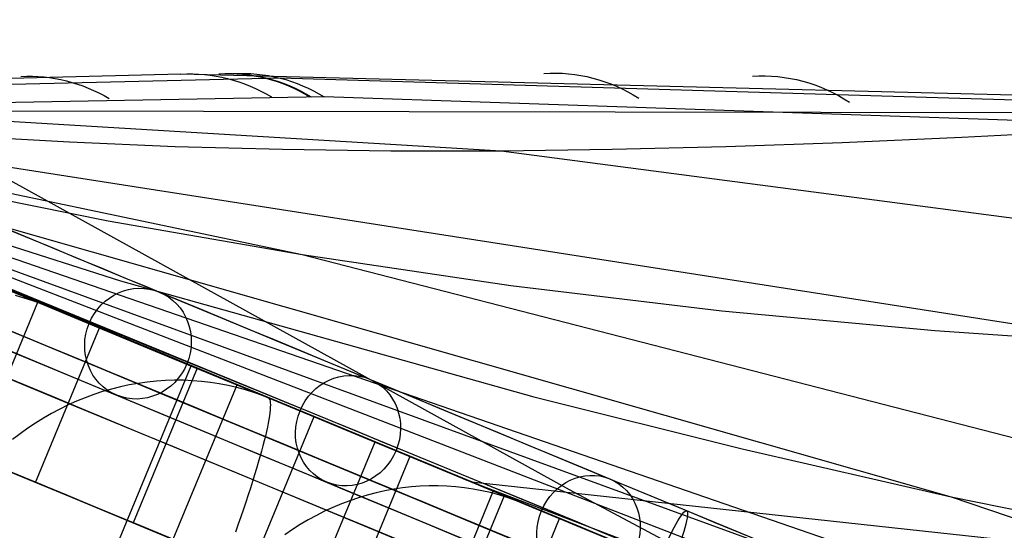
# Model space of a CAD drawing. Extents: x -3378 to 3007, y -425 to 173.
# Tile 362 of 396: x 2321 to 2374, y 2 to 30. Entities that reach past the tile are written whole.
import ezdxf

# ---------------------------------------------------------------- set-up
doc = ezdxf.new("R2010")
doc.units = 0
doc.layers.add('PREDEFINITO', color=7, linetype='CONTINUOUS')

msp = doc.modelspace()

# ---------------------------------------------------------------- linework, layer by layer
at = {"layer": 'PREDEFINITO'}
for p, q in [((2330.15, 26.616, 1449.839), (2295.255, 25.729, 1374.836)), ((2330.15, 26.616, 1449.839), (2295.255, 25.729, 1374.836)), ((2400.628, 24.843, 1603.518), (2330.15, 26.616, 1449.839)), ((2400.628, 24.843, 1603.518), (2330.15, 26.616, 1449.839)), ((2335.48, 26.404, 1454.692), (2296.667, 25.482, 1372.148)), ((2408.325, 24.219, 1612.743), (2335.48, 26.404, 1454.692)), ((2295.252, 25.621, 2292.514), (2476.158, -48.613, 2749.338)), ((2295.252, 25.621, 2159.016), (2439.952, -30.246, 2529.24)), ((2295.253, 25.621, 2121.45), (2326.892, 15.5, 2106.372)), ((2295.254, 25.623, 2025.81), (2406.097, -12.585, 2307.779)), ((2295.255, 25.622, 1892.53), (2371.611, 3.893, 2085.05)), ((2295.257, 25.624, 1759.237), (2336.665, 16.915, 1862.64)), ((2295.258, 25.622, 1626.077), (2382.34, 12.052, 1840.285)), ((2295.258, 25.607, 1492.468), (2347.392, 22.499, 1619.269)), ((2337.854, 25.398, 1453.59), (2297.955, 24.666, 1369.529)), ((2351.065, 4.259, 1383.959), (2313.355, 25.081, 1401.835)), ((2411.001, 22.909, 1611.493), (2337.854, 25.398, 1453.59)), ((2297.778, 24.577, 2357.763), (2361.07, 1.504, 2328.194)), ((2297.955, 24.666, 1369.529), (2382.937, 24.548, 1550.259)), ((2372.186, 23.225, 1610.629), (2378.865, 23.559, 1608.729)), ((2318.523, 23.3, 1633.213), (2324.151, 22.975, 1630.212)), ((2324.151, 22.975, 1630.212), (2329.843, 22.734, 1627.297)), ((2359.468, 22.729, 1614.703), (2365.731, 22.946, 1612.614)), ((2365.731, 22.946, 1612.614), (2372.186, 23.225, 1610.629)), ((2329.843, 22.734, 1627.297), (2335.608, 22.575, 1624.489)), ((2335.608, 22.575, 1624.489), (2341.454, 22.497, 1621.806)), ((2341.454, 22.497, 1621.806), (2347.392, 22.499, 1619.269)), ((2347.392, 22.499, 1619.269), (2353.366, 22.578, 1616.915)), ((2347.392, 22.499, 1619.269), (2430.585, 11.583, 1821.023)), ((2353.366, 22.578, 1616.915), (2359.468, 22.729, 1614.703)), ((2315.858, 20.799, 1873.356), (2326.229, 18.734, 1868.002)), ((2326.229, 18.734, 1868.002), (2336.665, 16.915, 1862.64)), ((2322.452, 14.356, 2462.953), (2313.459, 18.082, 2465.238)), ((2336.665, 16.915, 1862.64), (2417.367, -3.838, 2063.684)), ((2336.665, 16.915, 1862.64), (2347.909, 15.257, 1856.924)), ((2317.559, 16.376, 2482.139), (2321.475, 14.752, 2497.691)), ((2340.844, 6.726, 1372.763), (2318.526, 16.001, 1370.729)), ((2326.892, 15.5, 2106.372), (2349.148, 9.271, 2095.749)), ((2347.909, 15.257, 1856.924), (2359.259, 13.894, 1851.265)), ((2310.972, -13.36, 2462.953), (2322.452, 14.356, 2462.953)), ((2321.712, 14.576, 2538.419), (2321.239, 14.705, 2538.585)), ((2321.475, 14.752, 2497.691), (2325.7, 12.999, 2513.147)), ((2322.181, 14.43, 2538.253), (2321.712, 14.576, 2538.419)), ((2330.699, 10.941, 2497.242), (2321.817, 14.62, 2499.994)), ((2322.643, 14.268, 2538.087), (2322.181, 14.43, 2538.253)), ((2323.1, 14.088, 2537.921), (2322.643, 14.268, 2538.087)), ((2326.599, 12.639, 2536.634), (2323.1, 14.088, 2537.921)), ((2359.259, 13.894, 1851.265), (2370.732, 12.826, 1845.704)), ((2322.325, 4.667, 2533.976), (2325.77, 12.982, 2533.976)), ((2325.7, 12.999, 2513.147), (2330.235, 11.12, 2528.504)), ((2370.732, 12.826, 1845.704), (2382.34, 12.052, 1840.285)), ((2319.218, -16.776, 2497.242), (2330.699, 10.941, 2497.242)), ((2331.025, 10.805, 2532.067), (2327.581, 2.491, 2532.067)), ((2330.235, 11.12, 2528.504), (2335.077, 9.115, 2543.752)), ((2328.824, 10.109, 2575.306), (2328.337, 10.059, 2575.476)), ((2329.311, 10.142, 2575.133), (2328.824, 10.109, 2575.306)), ((2329.798, 10.157, 2574.957), (2329.311, 10.142, 2575.133)), ((2330.284, 10.155, 2574.779), (2329.798, 10.157, 2574.957)), ((2330.769, 10.134, 2574.599), (2330.284, 10.155, 2574.779)), ((2331.252, 10.096, 2574.416), (2330.769, 10.134, 2574.599)), ((2331.733, 10.041, 2574.232), (2331.252, 10.096, 2574.416)), ((2340.595, 6.842, 2531.486), (2331.848, 10.465, 2534.703)), ((2321.686, -17.798, 1382.973), (2333.167, 9.918, 1382.973)), ((2325.933, 9.545, 2576.278), (2325.462, 9.391, 2576.427)), ((2326.408, 9.683, 2576.125), (2325.933, 9.545, 2576.278)), ((2326.887, 9.803, 2575.968), (2326.408, 9.683, 2576.125)), ((2327.368, 9.906, 2575.808), (2326.887, 9.803, 2575.968)), ((2327.852, 9.991, 2575.644), (2327.368, 9.906, 2575.808)), ((2328.337, 10.059, 2575.476), (2327.852, 9.991, 2575.644)), ((2332.21, 9.968, 2574.046), (2331.733, 10.041, 2574.232)), ((2332.685, 9.877, 2573.859), (2332.21, 9.968, 2574.046)), ((2333.155, 9.769, 2573.67), (2332.685, 9.877, 2573.859)), ((2333.62, 9.644, 2573.481), (2333.155, 9.769, 2573.67)), ((2333.167, 9.918, 1382.973), (2333.997, 9.575, 1373.014)), ((2334.08, 9.501, 2573.291), (2333.62, 9.644, 2573.481)), ((2324.533, 9.033, 2576.712), (2324.077, 8.829, 2576.848)), ((2324.995, 9.22, 2576.572), (2324.533, 9.033, 2576.712)), ((2325.462, 9.391, 2576.427), (2324.995, 9.22, 2576.572)), ((2334.535, 9.342, 2573.101), (2334.08, 9.501, 2573.291)), ((2334.495, 9.368, 1367.038), (2334.827, 9.231, 1363.054)), ((2334.983, 9.166, 2572.91), (2334.535, 9.342, 2573.101)), ((2334.827, 9.231, 1363.054), (2334.867, 9.205, 1362.538)), ((2334.867, 9.205, 1362.538), (2334.899, 9.162, 1362.023)), ((2334.899, 9.162, 1362.023), (2334.925, 9.103, 1361.51)), ((2334.925, 9.103, 1361.51), (2334.944, 9.028, 1360.998)), ((2334.944, 9.028, 1360.998), (2334.956, 8.936, 1360.488)), ((2338.419, 7.743, 2571.438), (2334.983, 9.166, 2572.91)), ((2335.077, 9.115, 2543.752), (2340.223, 6.986, 2558.883)), ((2349.148, 9.271, 2095.749), (2360.351, 6.466, 2090.408)), ((2323.627, 8.609, 2576.979), (2323.184, 8.373, 2577.106)), ((2324.077, 8.829, 2576.848), (2323.627, 8.609, 2576.979)), ((2334.949, 8.565, 1358.98), (2334.933, 8.409, 1358.487)), ((2334.958, 8.705, 1359.479), (2334.949, 8.565, 1358.98)), ((2334.956, 8.936, 1360.488), (2334.96, 8.828, 1359.982)), ((2334.96, 8.828, 1359.982), (2334.958, 8.705, 1359.479)), ((2322.748, 8.121, 2577.227), (2322.319, 7.854, 2577.344)), ((2323.184, 8.373, 2577.106), (2322.748, 8.121, 2577.227)), ((2333.867, -0.113, 2568.391), (2337.312, 8.202, 2568.391)), ((2334.88, 8.052, 1357.516), (2334.843, 7.851, 1357.041)), ((2334.91, 8.238, 1357.998), (2334.88, 8.052, 1357.516)), ((2334.933, 8.409, 1358.487), (2334.91, 8.238, 1357.998)), ((2321.899, 7.573, 2577.454), (2321.488, 7.276, 2577.56)), ((2322.319, 7.854, 2577.344), (2321.899, 7.573, 2577.454)), ((2334.799, 7.635, 1356.572), (2334.748, 7.404, 1356.111)), ((2334.843, 7.851, 1357.041), (2334.799, 7.635, 1356.572)), ((2321.488, 7.276, 2577.56), (2321.086, 6.966, 2577.66)), ((2334.627, 6.899, 1355.215), (2334.556, 6.626, 1354.781)), ((2334.691, 7.158, 1355.659), (2334.627, 6.899, 1355.215)), ((2334.748, 7.404, 1356.111), (2334.691, 7.158, 1355.659)), ((2340.223, 6.986, 2558.883), (2345.671, 4.732, 2573.89)), ((2329.114, -20.875, 2531.486), (2340.595, 6.842, 2531.486)), ((2334.556, 6.626, 1354.781), (2334.479, 6.34, 1354.357)), ((2363.118, -2.48, 1375.576), (2340.844, 6.726, 1372.763)), ((2360.351, 6.466, 2090.408), (2371.611, 3.893, 2085.05)), ((2334.395, 6.04, 1353.943), (2334.305, 5.728, 1353.539)), ((2334.479, 6.34, 1354.357), (2334.395, 6.04, 1353.943)), ((2342.475, 6.063, 2566.207), (2339.031, -2.252, 2566.207)), ((2334.209, 5.403, 1353.147), (2334.107, 5.067, 1352.767)), ((2334.305, 5.728, 1353.539), (2334.209, 5.403, 1353.147)), ((2352.163, 2.05, 2565.549), (2343.574, 5.608, 2569.229)), ((2334.107, 5.067, 1352.767), (2333.999, 4.719, 1352.4)), ((2345.363, 4.859, 2573.067), (2395.669, -14.322, 2549.291)), ((2327.581, 2.491, 2532.067), (2322.325, 4.667, 2533.976)), ((2333.885, 4.36, 1352.044), (2333.765, 3.99, 1351.702)), ((2333.999, 4.719, 1352.4), (2333.885, 4.36, 1352.044)), ((2341.598, 4.297, 2610.648), (2341.122, 4.209, 2610.833)), ((2342.075, 4.369, 2610.46), (2341.598, 4.297, 2610.648)), ((2342.553, 4.423, 2610.269), (2342.075, 4.369, 2610.46)), ((2343.032, 4.459, 2610.074), (2342.553, 4.423, 2610.269)), ((2343.51, 4.477, 2609.876), (2343.032, 4.459, 2610.074)), ((2343.987, 4.478, 2609.676), (2343.51, 4.477, 2609.876)), ((2344.463, 4.462, 2609.473), (2343.987, 4.478, 2609.676)), ((2344.938, 4.428, 2609.268), (2344.463, 4.462, 2609.473)), ((2345.409, 4.376, 2609.061), (2344.938, 4.428, 2609.268)), ((2345.878, 4.306, 2608.851), (2345.409, 4.376, 2609.061)), ((2345.671, 4.732, 2573.89), (2351.417, 2.355, 2588.767)), ((2445.038, -6.081, 1578.015), (2345.788, 4.682, 1373.319)), ((2346.343, 4.219, 2608.641), (2345.878, 4.306, 2608.851)), ((2358.723, 0.195, 1380.103), (2351.065, 4.259, 1383.959)), ((2333.765, 3.99, 1351.702), (2333.639, 3.61, 1351.374)), ((2339.71, 3.839, 2611.362), (2339.246, 3.682, 2611.529)), ((2340.178, 3.979, 2611.19), (2339.71, 3.839, 2611.362)), ((2340.649, 4.102, 2611.013), (2340.178, 3.979, 2611.19)), ((2341.122, 4.209, 2610.833), (2340.649, 4.102, 2611.013)), ((2346.961, 4.204, 1374.414), (2343.517, -4.11, 1374.414)), ((2344.12, -4.36, 1368.449), (2347.564, 3.955, 1368.449)), ((2346.804, 4.115, 2608.429), (2346.343, 4.219, 2608.641)), ((2347.26, 3.994, 2608.216), (2346.804, 4.115, 2608.429)), ((2347.711, 3.855, 2608.003), (2347.26, 3.994, 2608.216)), ((2348.156, 3.7, 2607.789), (2347.711, 3.855, 2608.003)), ((2371.611, 3.893, 2085.05), (2452.096, -23.695, 2287.676)), ((2371.611, 3.893, 2085.05), (2382.931, 1.569, 2079.68)), ((2333.509, 3.22, 1351.059), (2333.372, 2.82, 1350.759)), ((2333.639, 3.61, 1351.374), (2333.509, 3.22, 1351.059)), ((2338.331, 3.317, 2611.85), (2337.882, 3.11, 2612.003)), ((2338.786, 3.508, 2611.692), (2338.331, 3.317, 2611.85)), ((2339.246, 3.682, 2611.529), (2338.786, 3.508, 2611.692)), ((2348.595, 3.528, 2607.574), (2348.156, 3.7, 2607.789)), ((2351.959, 2.134, 2605.918), (2348.595, 3.528, 2607.574)), ((2333.372, 2.82, 1350.759), (2333.231, 2.412, 1350.474)), ((2337.438, 2.888, 2612.151), (2337.001, 2.649, 2612.293)), ((2337.882, 3.11, 2612.003), (2337.438, 2.888, 2612.151)), ((2347.084, -5.588, 2602.49), (2350.528, 2.727, 2602.49)), ((2333.231, 2.412, 1350.474), (2333.085, 1.996, 1350.203)), ((2336.148, 2.126, 2612.56), (2335.734, 1.842, 2612.685)), ((2336.571, 2.395, 2612.43), (2336.148, 2.126, 2612.56)), ((2337.001, 2.649, 2612.293), (2336.571, 2.395, 2612.43)), ((2351.417, 2.355, 2588.767), (2357.46, -0.144, 2603.504))]:
    msp.add_line(p, q, dxfattribs=at)
at = {"layer": 'PREDEFINITO', "extrusion": (0.291726, -0.120837, 0.948838)}
msp.add_circle((902.028, -1237.269, 3078.367), 3, dxfattribs=at)
at = {"layer": 'PREDEFINITO', "extrusion": (0.333728, -0.138234, 0.932479)}
msp.add_circle((902.028, -1086.261, 3170.666), 3, dxfattribs=at)
at = {"layer": 'PREDEFINITO', "extrusion": (0.375352, -0.155476, 0.91375)}
msp.add_circle((902.028, -929.422, 3256.362), 3, dxfattribs=at)
at = {"layer": 'PREDEFINITO', "extrusion": (0.917018, -0.379841, 0.121651)}
msp.add_circle((902.028, 1096.569, 2327.41), 3, dxfattribs=at)
at = {"layer": 'PREDEFINITO', "extrusion": (-0.382683, -0.92388, 1.48291e-15)}
msp.add_arc((2855.726, 2295, -897.634), 765.607, 90.328796, 179.999998, dxfattribs=at)
at = {"layer": 'PREDEFINITO', "extrusion": (-0.382683, -0.92388, 8.47377e-16)}
msp.add_arc((2085.726, 2115, -897.634), 765.607, 270.328797, 359.999997, dxfattribs=at)
at = {"layer": 'PREDEFINITO', "extrusion": (-0.382683, -0.92388, -2.23212e-16)}
msp.add_arc((2855.726, 2295, -902.028), 755, 91.138407, 179.999998, dxfattribs=at)
at = {"layer": 'PREDEFINITO', "extrusion": (-0.382683, -0.92388, -7.97186e-16)}
msp.add_arc((2085.726, 2115, -902.028), 755, 271.138411, 359.999994, dxfattribs=at)
at = {"layer": 'PREDEFINITO', "extrusion": (0.382683, 0.92388, -1.1978e-15)}
msp.add_arc((-2855.73, 2294, 905.028), 747.999, 359.999975, 88.076932, dxfattribs=at)
at = {"layer": 'PREDEFINITO', "extrusion": (-0.382683, -0.92388, 1.33089e-16)}
msp.add_arc((2085.731, 2114, -905.028), 747.999, 271.923078, 0.000014, dxfattribs=at)
at = {"layer": 'PREDEFINITO', "extrusion": (-0.382683, -0.92388, -8.78413e-16)}
for centre in [(2855.726, 2295, -902.028), (2855.726, 2295, -893.028)]:
    msp.add_arc(centre, 751, 91.449718, 179.999998, dxfattribs=at)
at = {"layer": 'PREDEFINITO', "extrusion": (-0.382683, -0.92388, 4.55473e-16)}
msp.add_arc((2085.726, 2115, -902.028), 751, 271.449717, 359.999999, dxfattribs=at)
at = {"layer": 'PREDEFINITO', "extrusion": (0.382683, 0.92388, 9.57203e-16)}
msp.add_arc((-2855.73, 2294, 902.028), 750.999, 359.999975, 88.076932, dxfattribs=at)
at = {"layer": 'PREDEFINITO', "extrusion": (-0.423437, -0.007976, -0.90589)}
msp.add_arc((27.233, -1497.296, -2279.828), 10, 178.1198, 209.2396, dxfattribs=at)
at = {"layer": 'PREDEFINITO', "extrusion": (-0.422501, -0.004776, -0.90635)}
msp.add_arc((9.714, -1499.908, -2298.68), 10, 177.4933, 209.4678, dxfattribs=at)
at = {"layer": 'PREDEFINITO', "extrusion": (-0.422261, -0.003969, -0.906466)}
msp.add_arc((5.276, -1500.552, -2303.12), 10, 177.3445, 209.5104, dxfattribs=at)
at = {"layer": 'PREDEFINITO', "extrusion": (-0.422253, -0.00394, -0.90647)}
msp.add_arc((5.114, -1500.575, -2303.267), 10, 177.3393, 209.5115, dxfattribs=at)
at = {"layer": 'PREDEFINITO', "extrusion": (-0.422173, -0.003676, -0.906508)}
msp.add_arc((3.659, -1500.787, -2304.762), 10, 177.2906, 209.5263, dxfattribs=at)
at = {"layer": 'PREDEFINITO', "extrusion": (-0.42004, 0.003174, -0.9075)}
msp.add_arc((-34.431, -1506.032, -2340.905), 10, 176.117, 209.77, dxfattribs=at)
at = {"layer": 'PREDEFINITO', "extrusion": (-0.418458, 0.008052, -0.9082)}
msp.add_arc((-61.949, -1509.452, -2364.934), 10, 175.3518, 209.8374, dxfattribs=at)
at = {"layer": 'PREDEFINITO', "extrusion": (-0.382683, -0.92388, -6.50676e-16)}
msp.add_arc((2855.726, 2295, -900.028), 751, 91.449718, 179.999998, dxfattribs=at)
at = {"layer": 'PREDEFINITO', "extrusion": (-0.382683, -0.92388, -2.1147e-15)}
msp.add_arc((2085.726, 2115, -900.028), 751, 271.449718, 359.999999, dxfattribs=at)
at = {"layer": 'PREDEFINITO', "extrusion": (0.382683, 0.92388, -2.01245e-16)}
msp.add_arc((-2855.726, 2295, 902.028), 744.999, 0.000002, 88.076906, dxfattribs=at)
at = {"layer": 'PREDEFINITO', "extrusion": (0.382683, 0.92388, -5.36653e-16)}
msp.add_arc((-2085.726, 2115, 902.028), 744.999, 180, 268.076908, dxfattribs=at)
at = {"layer": 'PREDEFINITO', "extrusion": (-0.382683, -0.92388, -1.67704e-16)}
msp.add_arc((2085.731, 2114, -902.028), 744.999, 271.923078, 0.000014, dxfattribs=at)
at = {"layer": 'PREDEFINITO', "extrusion": (0.382683, 0.92388, 1.74412e-15)}
msp.add_arc((-2855.73, 2294, 902.028), 744.999, 359.999975, 88.076932, dxfattribs=at)
at = {"layer": 'PREDEFINITO', "extrusion": (-0.382683, -0.92388, 5.94126e-16)}
msp.add_arc((2085.731, 2114, -902.028), 750.999, 271.923078, 0.000014, dxfattribs=at)
at = {"layer": 'PREDEFINITO', "extrusion": (0.382683, 0.92388, 9.98169e-16)}
msp.add_arc((-2855.73, 2294, 899.028), 747.999, 359.999975, 88.076932, dxfattribs=at)
at = {"layer": 'PREDEFINITO', "extrusion": (-0.382683, -0.92388, 4.69571e-16)}
msp.add_arc((2855.726, 2295, -900.028), 744.999, 91.923096, 179.999997, dxfattribs=at)
at = {"layer": 'PREDEFINITO', "extrusion": (-0.382683, -0.92388, -2.75035e-15)}
msp.add_arc((2085.726, 2115, -900.028), 744.999, 271.923094, 360, dxfattribs=at)
at = {"layer": 'PREDEFINITO', "extrusion": (-0.382683, -0.92388, 1.99634e-16)}
msp.add_arc((2085.731, 2114, -899.028), 747.999, 271.923078, 0.000014, dxfattribs=at)
at = {"layer": 'PREDEFINITO', "extrusion": (-0.382683, -0.92388, 4.94557e-16)}
msp.add_arc((2855.726, 2295, -902.028), 735, 92.729396, 180.000003, dxfattribs=at)
at = {"layer": 'PREDEFINITO', "extrusion": (-0.382683, -0.92388, 1.73095e-15)}
msp.add_arc((2085.726, 2115, -902.028), 735, 272.729402, 359.999996, dxfattribs=at)
at = {"layer": 'PREDEFINITO', "extrusion": (-0.382683, -0.92388, 6.22162e-16)}
msp.add_arc((2855.726, 2295, -887.028), 770, 90, 180, dxfattribs=at)
at = {"layer": 'PREDEFINITO', "extrusion": (-0.382683, -0.92388, -1.68873e-15)}
msp.add_arc((2085.726, 2115, -887.028), 770, 270, 0, dxfattribs=at)
at = {"layer": 'PREDEFINITO', "extrusion": (-0.382683, -0.92388, -3.57872e-15)}
msp.add_arc((2085.726, 2115, -893.028), 751, 271.449718, 359.999999, dxfattribs=at)
at = {"layer": 'PREDEFINITO', "extrusion": (-0.382683, -0.92388, -1.68461e-15)}
msp.add_arc((2855.726, 2295, -893.028), 748, 91.685444, 179.999998, dxfattribs=at)
at = {"layer": 'PREDEFINITO', "extrusion": (-0.382683, -0.92388, -2.5104e-15)}
msp.add_arc((2085.726, 2115, -893.028), 748, 271.685443, 359.999999, dxfattribs=at)
at = {"layer": 'PREDEFINITO', "extrusion": (-0.382683, -0.92388, -6.03735e-16)}
msp.add_arc((2855.726, 2295, -893.028), 744.999, 91.923096, 179.999997, dxfattribs=at)
at = {"layer": 'PREDEFINITO', "extrusion": (-0.382683, -0.92388, -3.32054e-15)}
msp.add_arc((2085.726, 2115, -893.028), 744.999, 271.923094, 360, dxfattribs=at)
at = {"layer": 'PREDEFINITO', "extrusion": (0.147056, -0.964857, -0.217776)}
msp.add_arc((-14595.557, 8698.783, -215.403), 17992.674, 339.8255925, 340.5538188, dxfattribs=at)
at = {"layer": 'PREDEFINITO', "extrusion": (-0.382683, -0.92388, 2.11844e-16)}
msp.add_arc((2855.726, 2295, -876.421), 765.607, 90.328796, 179.999998, dxfattribs=at)
at = {"layer": 'PREDEFINITO', "extrusion": (-0.382683, -0.92388, -3.1474e-15)}
msp.add_arc((2085.726, 2115, -876.421), 765.607, 270.328797, 359.999997, dxfattribs=at)
at = {"layer": 'PREDEFINITO', "extrusion": (-0.382683, -0.92388, 5.85608e-16)}
msp.add_arc((2855.726, 2295, -881.028), 751, 91.449718, 179.999998, dxfattribs=at)
at = {"layer": 'PREDEFINITO', "extrusion": (-0.382683, -0.92388, -1.04108e-15)}
msp.add_arc((2085.726, 2115, -881.028), 751, 271.449718, 359.999999, dxfattribs=at)
at = {"layer": 'PREDEFINITO', "extrusion": (-0.382683, -0.92388, -5.29882e-16)}
msp.add_arc((2855.726, 2295, -887.028), 735, 92.729396, 180.000003, dxfattribs=at)
at = {"layer": 'PREDEFINITO', "extrusion": (-0.382683, -0.92388, 7.06509e-17)}
msp.add_arc((2085.726, 2115, -887.028), 735, 272.729402, 359.999996, dxfattribs=at)
at = {"layer": 'PREDEFINITO', "extrusion": (-0.382683, -0.92388, -6.60631e-17)}
msp.add_arc((2855.726, 2295, -881.028), 748, 91.685444, 179.999998, dxfattribs=at)
at = {"layer": 'PREDEFINITO', "extrusion": (-0.382683, -0.92388, -1.58552e-15)}
msp.add_arc((2085.726, 2115, -881.028), 748, 271.685443, 359.999999, dxfattribs=at)
at = {"layer": 'PREDEFINITO', "extrusion": (-0.382683, -0.92388, -4.36031e-16)}
msp.add_arc((2855.726, 2295, -881.028), 744.999, 91.923096, 179.999997, dxfattribs=at)
at = {"layer": 'PREDEFINITO', "extrusion": (-0.382683, -0.92388, -1.27455e-15)}
msp.add_arc((2085.726, 2115, -881.028), 744.999, 271.923094, 360, dxfattribs=at)

doc.saveas('drawing.dxf')
